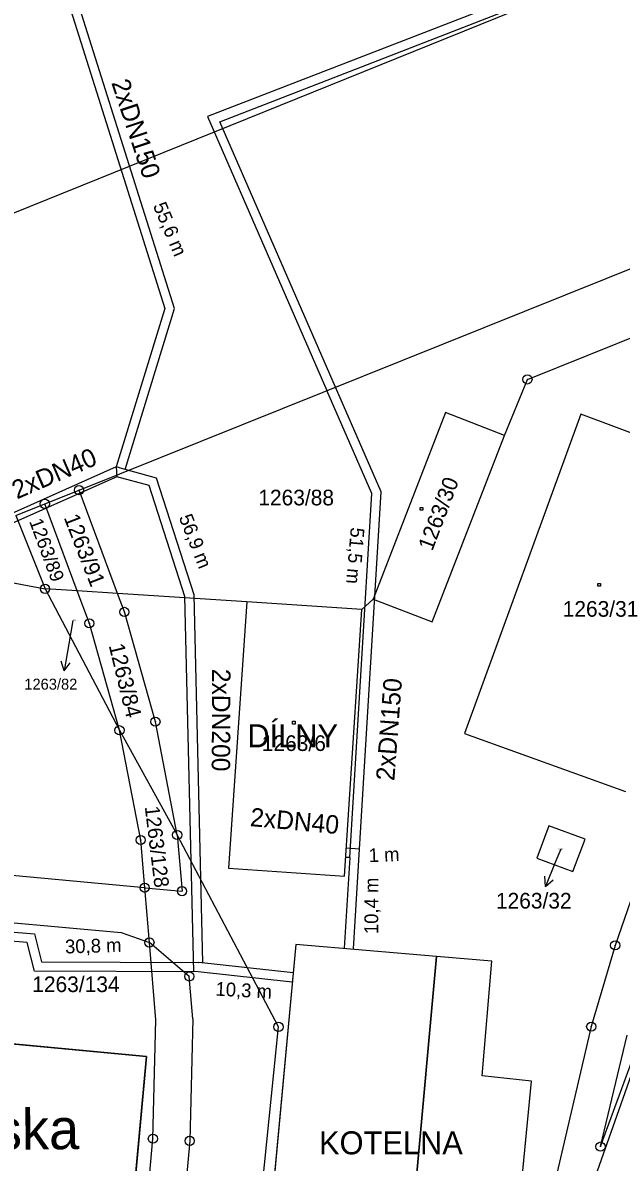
# Model space of a CAD drawing. Extents: x -468021 to -466942, y -1130484 to -1128584.
# Drawn here: x -467372.8 to -467307.8, y -1130279.1 to -1130155.4 of the extents above; entities that cross this region are included whole.
import ezdxf

# ---------------------------------------------------------------- set-up
doc = ezdxf.new("R2010")
doc.units = 0
for name, color, linetype in [('20-Kotelny-šrafy', 7, 'Continuous'), ('21-Označení-odběrného-místa', 7, 'Continuous'), ('22-Odběrná místa-šrafy', 7, 'Continuous'), ('23-Popisy-budov', 7, 'Continuous'), ('27-delky-vedeni', 7, 'Continuous'), ('DKM', 7, 'Continuous'), ('HORKOVOD_SKUTEČNOST_nadzemní', 7, 'Continuous'), ('HORKOVOD_SKUTEČNOST_podzemní', 7, 'Continuous')]:
    doc.layers.add(name, color=color, linetype=linetype)

msp = doc.modelspace()

# ---------------------------------------------------------------- linework, layer by layer
at = {"layer": '20-Kotelny-šrafy'}
for p, q in [((-467327.86, -1130256.77), (-467332.5, -1130308.04)), ((-467332.5, -1130308.04), (-467327.86, -1130256.77))]:
    msp.add_line(p, q, dxfattribs=at)
for points in [[(-467327.86, -1130256.77), (-467343.15, -1130255.49), (-467347.88, -1130306.63), (-467332.5, -1130308.04)], [(-467317.55, -1130270.31), (-467322.9, -1130269.72), (-467321.86, -1130257.27), (-467327.86, -1130256.77)], [(-467332.5, -1130308.04), (-467323.57, -1130308.86), (-467323.22, -1130308.56), (-467319.64, -1130292.03), (-467317.55, -1130270.31)]]:
    msp.add_lwpolyline(points, dxfattribs=at)
at = {"layer": '22-Odběrná místa-šrafy'}
for points in [[(-467350.46, -1130247.2), (-467337.87, -1130248.05), (-467335.99, -1130219.09), (-467348.47, -1130218.28), (-467350.46, -1130247.2)], [(-467378.16, -1130371.89), (-467370.06, -1130283.73), (-467367.45, -1130283.96), (-467363.47, -1130284.39), (-467360.89, -1130284.54), (-467359.36, -1130267.64), (-467375.84, -1130266.08), (-467430.82, -1130261.01), (-467441.06, -1130260.07)]]:
    msp.add_lwpolyline(points, dxfattribs=at)
at = {"layer": 'DKM'}
for p, q in [((-467378.16, -1130177.81), (-467317.65, -1130153.35)), ((-467366.67, -1130206.13), (-467277.89, -1130170.47)), ((-467318, -1130194.11), (-467272.46, -1130175.81)), ((-467320.49, -1130200.19), (-467318, -1130194.11)), ((-467326.89, -1130197.71), (-467334.74, -1130217.96)), ((-467320.49, -1130200.19), (-467326.89, -1130197.71)), ((-467312.19, -1130197.9), (-467324.82, -1130232.56)), ((-467294.55, -1130204.47), (-467312.19, -1130197.9)), ((-467328.33, -1130220.42), (-467320.49, -1130200.19)), ((-467370.39, -1130207.62), (-467366.67, -1130206.13)), ((-467362.49, -1130217.36), (-467366.67, -1130206.13)), ((-467373.54, -1130208.88), (-467370.39, -1130207.62)), ((-467366.86, -1130217.08), (-467370.39, -1130207.62)), ((-467329.65, -1130208.02), (-467329.35, -1130208.02)), ((-467329.65, -1130208.32), (-467329.65, -1130208.02)), ((-467329.35, -1130208.32), (-467329.65, -1130208.32)), ((-467329.35, -1130208.02), (-467329.35, -1130208.32)), ((-467373.54, -1130208.88), (-467370.36, -1130216.85)), ((-467386.56, -1130213.77), (-467370.36, -1130216.85)), ((-467366.86, -1130217.08), (-467370.36, -1130216.85)), ((-467370.36, -1130216.85), (-467362.28, -1130232.21)), ((-467365.55, -1130220.6), (-467366.86, -1130217.08)), ((-467362.49, -1130217.36), (-467366.86, -1130217.08)), ((-467310.35, -1130216.27), (-467310.05, -1130216.27)), ((-467310.35, -1130216.57), (-467310.35, -1130216.27)), ((-467310.05, -1130216.57), (-467310.35, -1130216.57)), ((-467310.05, -1130216.27), (-467310.05, -1130216.57)), ((-467348.47, -1130218.28), (-467362.49, -1130217.36)), ((-467361.75, -1130219.36), (-467362.49, -1130217.36)), ((-467348.47, -1130218.28), (-467350.46, -1130247.2)), ((-467335.99, -1130219.09), (-467348.47, -1130218.28)), ((-467334.74, -1130217.96), (-467335.99, -1130219.09)), ((-467334.74, -1130217.96), (-467328.33, -1130220.42)), ((-467358.38, -1130231.28), (-467361.75, -1130219.36)), ((-467337.87, -1130248.05), (-467335.99, -1130219.09)), ((-467367.33, -1130220.3), (-467367.77, -1130222.81)), ((-467362.28, -1130232.21), (-467365.55, -1130220.6)), ((-467367.77, -1130222.81), (-467368.28, -1130225.77)), ((-467368.28, -1130225.77), (-467368.6, -1130224.69)), ((-467368.28, -1130225.77), (-467367.62, -1130224.87)), ((-467356.01, -1130243.58), (-467358.38, -1130231.28)), ((-467343.5, -1130231.23), (-467343.2, -1130231.23)), ((-467343.5, -1130231.53), (-467343.5, -1130231.23)), ((-467343.2, -1130231.53), (-467343.5, -1130231.53)), ((-467343.2, -1130231.23), (-467343.2, -1130231.53)), ((-467359.98, -1130244.13), (-467362.28, -1130232.21)), ((-467362.28, -1130232.21), (-467356.01, -1130243.58)), ((-467324.82, -1130232.56), (-467307.35, -1130238.85)), ((-467319.25, -1130305.13), (-467294.26, -1130234.28)), ((-467310.07, -1130277.42), (-467294.26, -1130234.28)), ((-467315.67, -1130242.59), (-467316.96, -1130246.1)), ((-467311.74, -1130244.02), (-467315.67, -1130242.59)), ((-467359.54, -1130249.31), (-467359.98, -1130244.13)), ((-467345.02, -1130264.42), (-467356.01, -1130243.58)), ((-467356.01, -1130243.58), (-467355.49, -1130249.68)), ((-467313.08, -1130247.53), (-467311.74, -1130244.02)), ((-467359.54, -1130249.31), (-467405.6, -1130245.1)), ((-467314.39, -1130245.13), (-467314.9, -1130246.4)), ((-467316.96, -1130246.1), (-467313.08, -1130247.53)), ((-467314.9, -1130246.4), (-467316.03, -1130249.18)), ((-467305.46, -1130246.89), (-467308.47, -1130255.57)), ((-467350.46, -1130247.2), (-467337.87, -1130248.05)), ((-467316.03, -1130249.18), (-467316.12, -1130248.06)), ((-467359.54, -1130249.31), (-467355.49, -1130249.68)), ((-467359.03, -1130255.26), (-467359.54, -1130249.31)), ((-467316.03, -1130249.18), (-467315.19, -1130248.44)), ((-467374.89, -1130253.03), (-467362.11, -1130254.16)), ((-467362.11, -1130254.16), (-467359.03, -1130255.26)), ((-467354.7, -1130258.94), (-467359.03, -1130255.26)), ((-467358.32, -1130263.65), (-467359.03, -1130255.26)), ((-467343.15, -1130255.49), (-467347.88, -1130306.63)), ((-467327.86, -1130256.77), (-467343.15, -1130255.49)), ((-467308.47, -1130255.57), (-467311.07, -1130264.39)), ((-467327.86, -1130256.77), (-467332.5, -1130308.04)), ((-467321.86, -1130257.27), (-467327.86, -1130256.77)), ((-467322.9, -1130269.72), (-467321.86, -1130257.27)), ((-467354.31, -1130263.53), (-467354.7, -1130258.94)), ((-467358.65, -1130276.56), (-467358.32, -1130263.65)), ((-467354.31, -1130263.53), (-467354.66, -1130276.8)), ((-467360.35, -1130415.25), (-467345.02, -1130264.42)), ((-467311.07, -1130264.39), (-467318.51, -1130296)), ((-467310.07, -1130277.42), (-467307.17, -1130265.31)), ((-467375.84, -1130266.08), (-467359.36, -1130267.64)), ((-467359.36, -1130267.64), (-467360.89, -1130284.54)), ((-467317.55, -1130270.31), (-467322.9, -1130269.72)), ((-467319.64, -1130292.03), (-467317.55, -1130270.31)), ((-467359.84, -1130290.03), (-467358.65, -1130276.56)), ((-467354.66, -1130276.8), (-467363.2, -1130373.31))]:
    msp.add_line(p, q, dxfattribs=at)
for centre, radius in [((-467318, -1130194.11), 0.5), ((-467318, -1130194.11), 0.01), ((-467366.67, -1130206.13), 0.5), ((-467366.67, -1130206.13), 0.01), ((-467370.39, -1130207.62), 0.5), ((-467370.39, -1130207.62), 0.01), ((-467370.36, -1130216.85), 0.5), ((-467370.36, -1130216.85), 0.01), ((-467361.75, -1130219.36), 0.5), ((-467361.75, -1130219.36), 0.01), ((-467365.55, -1130220.6), 0.5), ((-467365.55, -1130220.6), 0.01), ((-467358.38, -1130231.28), 0.5), ((-467362.28, -1130232.21), 0.5), ((-467358.38, -1130231.28), 0.01), ((-467362.28, -1130232.21), 0.01), ((-467356.01, -1130243.58), 0.5), ((-467359.98, -1130244.13), 0.5), ((-467359.98, -1130244.13), 0.01), ((-467356.01, -1130243.58), 0.01), ((-467359.54, -1130249.31), 0.5), ((-467359.54, -1130249.31), 0.01), ((-467355.49, -1130249.68), 0.5), ((-467355.49, -1130249.68), 0.01), ((-467359.03, -1130255.26), 0.5), ((-467359.03, -1130255.26), 0.01), ((-467308.47, -1130255.57), 0.5), ((-467308.47, -1130255.57), 0.01), ((-467354.7, -1130258.94), 0.5), ((-467354.7, -1130258.94), 0.01), ((-467345.02, -1130264.42), 0.5), ((-467311.07, -1130264.39), 0.5), ((-467345.02, -1130264.42), 0.01), ((-467311.07, -1130264.39), 0.01), ((-467358.65, -1130276.56), 0.5), ((-467358.65, -1130276.56), 0.01), ((-467354.66, -1130276.8), 0.5), ((-467354.66, -1130276.8), 0.01), ((-467310.07, -1130277.42), 0.5), ((-467310.07, -1130277.42), 0.01)]:
    msp.add_circle(centre, radius, dxfattribs=at)
at = {"layer": 'HORKOVOD_SKUTEČNOST_nadzemní'}
for points in [[(-467376.69, -1130012.93), (-467371.51, -1130043.53), (-467354.05, -1130040.81), (-467348.27, -1130052.8), (-467309.93, -1130147.11), (-467319.4, -1130151.01), (-467318.86, -1130152.42), (-467352.74, -1130165.58), (-467339.76, -1130195.32)], [(-467338.83, -1130194.95), (-467351.4, -1130166.13), (-467317.57, -1130152.99), (-467318.12, -1130151.57), (-467308.62, -1130147.65), (-467347.36, -1130052.4), (-467353.47, -1130039.71), (-467370.69, -1130042.39), (-467375.7, -1130012.8)], [(-467361.65, -1130203.89), (-467362.63, -1130203.62), (-467374.69, -1130208.98), (-467376.95, -1130203.71), (-467385.93, -1130206.55)], [(-467362.55, -1130204.68), (-467375.21, -1130210.31), (-467377.51, -1130204.94), (-467385.63, -1130207.5)]]:
    msp.add_lwpolyline(points, dxfattribs=at)
at = {"layer": 'HORKOVOD_SKUTEČNOST_podzemní'}
for points in [[(-467368.4, -1130151.38), (-467357.34, -1130186.42), (-467362.63, -1130203.62), (-467362.55, -1130204.68)], [(-467361.65, -1130203.89), (-467356.29, -1130186.42), (-467367.46, -1130151.05)], [(-467336.23, -1130245.11), (-467333.86, -1130206.33), (-467338.83, -1130194.95)], [(-467337.28, -1130246.01), (-467334.87, -1130206.51), (-467339.76, -1130195.32)], [(-467354.21, -1130258.43), (-467355.19, -1130217.68), (-467359.05, -1130205.64), (-467362.55, -1130204.68)], [(-467353.23, -1130257.48), (-467354.19, -1130217.51), (-467358.26, -1130204.82), (-467361.65, -1130203.89)], [(-467336.23, -1130245.11), (-467337.67, -1130245.01)], [(-467336.89, -1130255.95), (-467336.23, -1130245.11)], [(-467337.28, -1130246.01), (-467337.89, -1130255.89)], [(-467337.28, -1130246.04), (-467337.74, -1130246.01)], [(-467382.54, -1130253.41), (-467371.51, -1130254.33), (-467370.73, -1130257.36), (-467353.68, -1130257.43)], [(-467353.74, -1130258.43), (-467371.5, -1130258.36), (-467372.31, -1130255.27), (-467381.65, -1130254.49)], [(-467343.42, -1130258.56), (-467353.68, -1130257.43)], [(-467343.53, -1130259.56), (-467353.74, -1130258.43)]]:
    msp.add_lwpolyline(points, dxfattribs=at)

# ---------------------------------------------------------------- texts
at = {"layer": '21-Označení-odběrného-místa'}
msp.add_text('KOTELNA ', height=2.5, dxfattribs=at).set_placement((-467340.62, -1130278.26))
at = {"layer": '23-Popisy-budov'}
msp.add_text('DÍLNY', height=2.5, dxfattribs=at).set_placement((-467348.4, -1130234.06))
at = {"layer": '27-delky-vedeni'}
for s, rotation, p in [('55,6 m', 292.9488, (-467358.67, -1130175.25)), ('56,9 m', 291.4737, (-467355.86, -1130209.09)), ('51,5 m', 265.2641, (-467337.17, -1130210.14)), ('1 m', 2.3064, (-467335.2, -1130246.54)), ('10,4 m', 89.8235, (-467334.2, -1130254.35)), ('30,8 m', 1.6054, (-467368.17, -1130256.45)), ('10,3 m', 356.8619, (-467351.89, -1130261.02))]:
    msp.add_text(s, height=1.5, rotation=rotation, dxfattribs=at).set_placement(p)
at = {"layer": 'DKM'}
for s, height, rotation, p in [('1263/30', 1.7, 69.2277, (-467328.33, -1130212.82)), ('1263/89', 1.48, 290.3376, (-467372.1, -1130209.52)), ('1263/91', 1.7, 291.3544, (-467368.35, -1130209.11)), ('1263/84', 1.7, 283.7608, (-467363.46, -1130223)), ('1263/128', 1.6, 276.9571, (-467359.54, -1130240.52)), ('Uhliska', 4.4, 0.5413, (-467385.93, -1130277.87))]:
    msp.add_text(s, height=height, rotation=rotation, dxfattribs=at).set_placement(p)
for s, height, p in [('1263/88', 1.7, (-467347.21, -1130207.79)), ('1263/31', 1.7, (-467314.17, -1130219.88)), ('1263/82', 0.1, (-467367.33, -1130220.3)), ('1263/82', 1.19, (-467372.61, -1130227.8)), ('1263/6', 1.7, (-467346.83, -1130234.46)), ('1263/32', 0.1, (-467314.67, -1130245.13)), ('1263/32', 1.7, (-467321.42, -1130251.57)), ('1263/134', 1.7, (-467371.75, -1130260.64))]:
    msp.add_text(s, height=height, dxfattribs=at).set_placement(p)
at = {"layer": 'HORKOVOD_SKUTEČNOST_nadzemní'}
msp.add_text('2xDN40', height=2, rotation=23.4395, dxfattribs=at).set_placement((-467373.41, -1130207.15))
at = {"layer": 'HORKOVOD_SKUTEČNOST_podzemní'}
for s, rotation, p in [('2xDN150', 288.3753, (-467363.18, -1130161.89)), ('2xDN200', 269.7358, (-467352.22, -1130225.53)), ('2xDN150', 85.6349, (-467332.45, -1130237.75)), ('2xDN40', 354.7726, (-467348.16, -1130242.61))]:
    msp.add_text(s, height=2, rotation=rotation, dxfattribs=at).set_placement(p)

doc.saveas('drawing.dxf')
